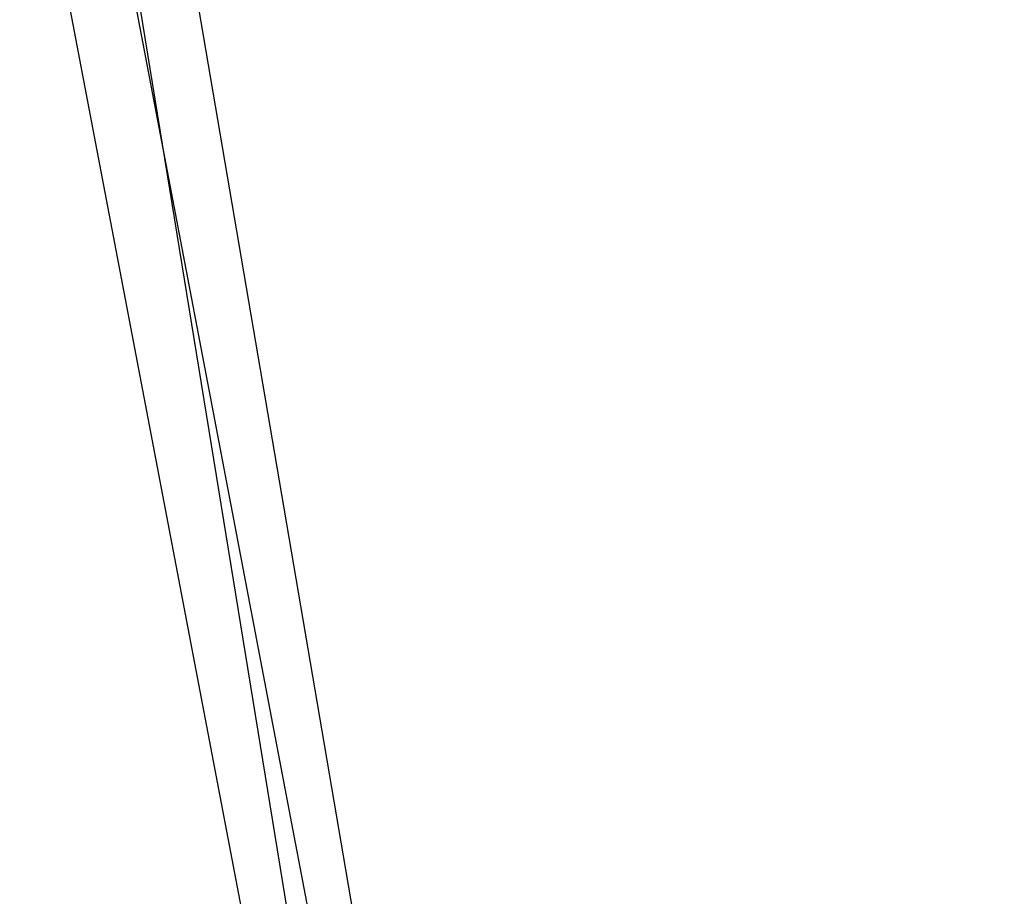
# Model space of a CAD drawing. Header units: feet. Extents: x -79 to 198, y -22 to 181.
# Tile 649 of 656: x 67.52 to 67.717, y 151.948 to 152.123. Entities that reach past the tile are written whole.
import ezdxf

# ---------------------------------------------------------------- set-up
doc = ezdxf.new("R2010")
doc.units = ezdxf.units.FT
doc.layers.add('A-LINEA', color=7, linetype='CONTINUOUS')

msp = doc.modelspace()

# ---------------------------------------------------------------- linework, layer by layer
at = {"layer": 'A-LINEA'}
for points in [[(67.92, 151.6711), (67.6267, 151.6178), (67.52, 152.1778), (67.8, 152.2444), (67.92, 151.6711)], [(67.92, 151.6711), (67.6267, 151.6178), (67.52, 152.1778), (67.8, 152.2444), (67.92, 151.6711)], [(67.6267, 151.6178), (67.92, 151.6711), (67.8267, 152.2444), (67.5333, 152.1911), (67.6267, 151.6178)], [(67.6267, 151.6178), (67.92, 151.6711), (67.8267, 152.2444), (67.5333, 152.1911), (67.6267, 151.6178)], [(67.9067, 151.6844), (67.64, 151.6178), (67.5333, 152.1778), (67.7867, 152.2311), (67.9067, 151.6844)], [(67.9067, 151.6844), (67.64, 151.6178), (67.5333, 152.1778), (67.7867, 152.2311), (67.9067, 151.6844)], [(67.64, 151.6311), (67.9067, 151.6711), (67.8133, 152.2311), (67.5467, 152.1778), (67.64, 151.6311)], [(67.64, 151.6311), (67.9067, 151.6711), (67.8133, 152.2311), (67.5467, 152.1778), (67.64, 151.6311)]]:
    msp.add_lwpolyline(points, dxfattribs=at)

doc.saveas('drawing.dxf')
